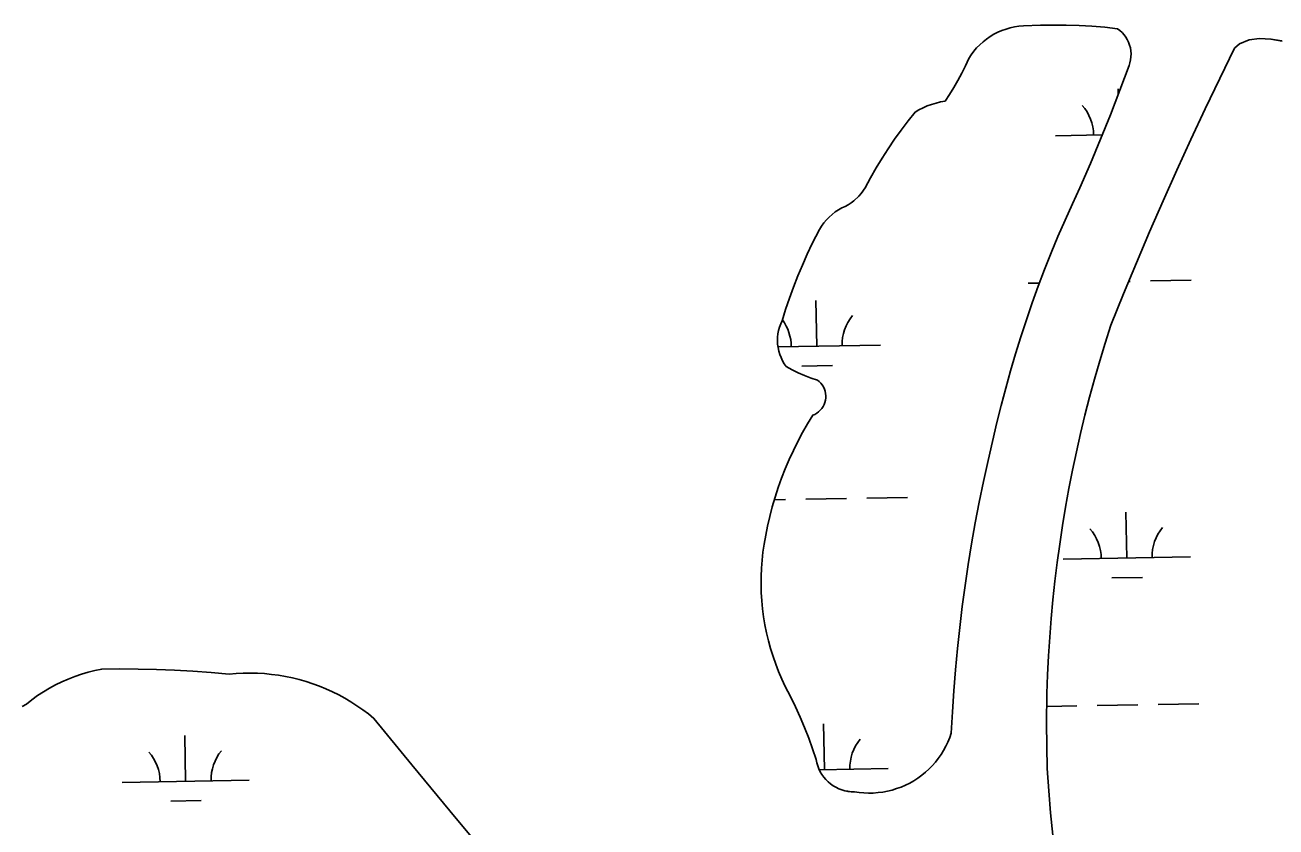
# Model space of a CAD drawing. Extents: x 3957609 to 3995875, y 234277 to 260273.
# Drawn here: x 3983571 to 3984554, y 253726 to 254356 of the extents above; entities that cross this region are included whole.
import ezdxf

# ---------------------------------------------------------------- set-up
doc = ezdxf.new("R2010")
doc.units = 0
doc.layers.add('V-TOPO-SHOR', color=7, linetype='Continuous')
doc.layers.add('V-WETL-SWMP', color=7, linetype='Continuous')

msp = doc.modelspace()

# ---------------------------------------------------------------- linework, layer by layer
at = {"layer": 'V-TOPO-SHOR'}
for points in [[(3984299.157, 253800.207), (3984300.028, 253816.818), (3984301.123, 253833.417), (3984302.446, 253849.998), (3984303.997, 253866.56), (3984305.774, 253883.1), (3984307.777, 253899.613), (3984310.005, 253916.097), (3984312.459, 253932.551), (3984315.138, 253948.968), (3984318.04, 253965.346), (3984321.165, 253981.684), (3984324.516, 253997.978), (3984328.087, 254014.223), (3984335.016, 254044.071), (3984338.358, 254057.671), (3984341.905, 254071.221), (3984345.659, 254084.713), (3984349.62, 254098.148), (3984353.781, 254111.522), (3984358.148, 254124.827), (3984362.715, 254138.07), (3984367.483, 254151.238), (3984372.449, 254164.333), (3984377.616, 254177.35), (3984382.98, 254190.29), (3984388.538, 254203.145), (3984394.293, 254215.912), (3984400.24, 254228.593), (3984408.432, 254247.599), (3984416.391, 254266.707), (3984424.11, 254285.909), (3984431.589, 254305.207), (3984438.833, 254324.595), (3984439.548, 254326.818), (3984440.051, 254329.099), (3984440.334, 254331.415), (3984440.397, 254333.75), (3984440.238, 254336.079), (3984439.859, 254338.383), (3984439.263, 254340.639), (3984438.456, 254342.829), (3984437.444, 254344.934), (3984436.238, 254346.933), (3984434.847, 254348.809), (3984433.285, 254350.542), (3984431.567, 254352.121), (3984429.705, 254353.53), (3984419.676, 254354.607), (3984409.622, 254355.432), (3984399.552, 254356.008), (3984389.472, 254356.329), (3984379.386, 254356.401), (3984369.301, 254356.219), (3984355.762, 254355.721), (3984352.311, 254355.434), (3984348.885, 254354.924), (3984345.499, 254354.193), (3984342.167, 254353.247), (3984338.907, 254352.086), (3984335.724, 254350.716), (3984332.64, 254349.141), (3984329.664, 254347.371), (3984326.807, 254345.411), (3984324.085, 254343.271), (3984321.507, 254340.961), (3984319.082, 254338.487), (3984316.823, 254335.861), (3984314.74, 254333.095), (3984312.842, 254330.199), (3984310.237, 254324.335), (3984307.429, 254318.564), (3984304.418, 254312.897), (3984301.211, 254307.339), (3984297.812, 254301.899), (3984294.224, 254296.581), (3984290.674, 254295.946), (3984287.168, 254295.108), (3984283.715, 254294.074), (3984280.326, 254292.845), (3984277.012, 254291.426), (3984273.784, 254289.82), (3984270.653, 254288.035), (3984265.156, 254281.03), (3984259.825, 254273.899), (3984254.666, 254266.643), (3984249.682, 254259.266), (3984244.873, 254251.773), (3984240.244, 254244.168), (3984235.798, 254236.454), (3984231.536, 254228.636)], [(3984521.717, 254338.204), (3984525.68, 254341.713), (3984533.205, 254344.715), (3984541.253, 254345.7), (3984550.285, 254345.331), (3984558.964, 254343.853)], [(3984374.003, 253807.844), (3984374.339, 253831.351), (3984374.843, 253846.074), (3984375.56, 253860.789), (3984376.49, 253875.49), (3984377.63, 253890.176), (3984378.984, 253904.846), (3984380.551, 253919.493), (3984382.328, 253934.116), (3984384.319, 253948.714), (3984386.519, 253963.279), (3984388.929, 253977.812), (3984391.551, 253992.307), (3984394.381, 254006.764), (3984397.42, 254021.178), (3984400.666, 254035.549), (3984404.121, 254049.869), (3984407.783, 254064.137), (3984411.652, 254078.35), (3984415.725, 254092.508), (3984420.001, 254106.604), (3984424.482, 254120.637), (3984434.415, 254145.191), (3984444.567, 254169.654), (3984454.94, 254194.023), (3984465.531, 254218.3), (3984476.336, 254242.481), (3984487.358, 254266.563), (3984498.598, 254290.545), (3984510.052, 254314.427), (3984521.717, 254338.204)], [(3984231.536, 254228.636), (3984228.432, 254224.139), (3984226.64, 254222.071), (3984222.63, 254218.355), (3984220.43, 254216.727), (3984218.12, 254215.265), (3984215.707, 254213.977), (3984213.207, 254212.867), (3984210.52, 254211.316), (3984207.945, 254209.582), (3984205.502, 254207.671), (3984203.196, 254205.594), (3984201.044, 254203.36), (3984199.053, 254200.98), (3984197.232, 254198.467), (3984195.594, 254195.834), (3984189.946, 254184.778), (3984185.946, 254176.369), (3984182.149, 254167.868), (3984178.555, 254159.279), (3984175.165, 254150.606), (3984171.985, 254141.856), (3984169.013, 254133.032), (3984166.252, 254124.139), (3984165.126, 254121.665), (3984164.198, 254119.111), (3984163.477, 254116.492), (3984162.967, 254113.821), (3984162.668, 254111.12), (3984162.586, 254108.404), (3984162.721, 254105.691), (3984163.07, 254102.996), (3984163.633, 254100.337), (3984164.405, 254097.73), (3984165.38, 254095.195), (3984166.553, 254092.743), (3984167.917, 254090.394), (3984169.466, 254088.16), (3984174.164, 254085.551), (3984178.985, 254083.173), (3984183.916, 254081.035), (3984188.946, 254079.143), (3984194.062, 254077.498), (3984195.463, 254076.368), (3984196.722, 254075.086), (3984197.83, 254073.666), (3984198.766, 254072.132), (3984199.524, 254070.5), (3984200.091, 254068.794), (3984200.458, 254067.035), (3984200.624, 254065.243), (3984200.583, 254063.445), (3984200.337, 254061.663), (3984199.893, 254059.92), (3984199.25, 254058.241), (3984198.42, 254056.643)], [(3984159.113, 253860.506), (3984157.214, 253866.597), (3984155.527, 253872.749), (3984154.05, 253878.957), (3984152.789, 253885.209), (3984151.74, 253891.505), (3984150.911, 253897.829), (3984150.296, 253904.18), (3984149.903, 253910.547), (3984149.727, 253916.925), (3984149.77, 253923.304), (3984150.03, 253929.68), (3984150.511, 253936.041), (3984151.21, 253942.381), (3984152.125, 253948.695), (3984154.8, 253962.706), (3984156.567, 253970.39), (3984158.558, 253978.016), (3984160.77, 253985.584), (3984163.201, 253993.082), (3984165.849, 254000.508), (3984168.714, 254007.852), (3984171.79, 254015.11), (3984175.077, 254022.276), (3984178.573, 254029.341), (3984182.272, 254036.303), (3984186.171, 254043.153), (3984190.269, 254049.889), (3984191.922, 254050.6), (3984193.482, 254051.495), (3984194.93, 254052.562), (3984196.247, 254053.786), (3984197.417, 254055.152), (3984198.42, 254056.643)], [(3984159.113, 253860.506), (3984161.218, 253854.483), (3984163.53, 253848.538), (3984166.043, 253842.674), (3984168.759, 253836.899), (3984172.845, 253828.959), (3984176.728, 253820.916), (3984180.408, 253812.78), (3984183.883, 253804.553), (3984187.15, 253796.24), (3984190.204, 253787.847), (3984193.046, 253779.381), (3984193.542, 253776.919), (3984194.242, 253774.509), (3984195.143, 253772.166), (3984196.237, 253769.905), (3984197.517, 253767.744), (3984198.971, 253765.698), (3984200.593, 253763.781), (3984202.371, 253762.008), (3984204.29, 253760.39), (3984206.338, 253758.936), (3984208.5, 253757.662), (3984210.763, 253756.57), (3984213.108, 253755.675), (3984215.521, 253754.977), (3984217.983, 253754.485), (3984220.477, 253754.203), (3984222.988, 253754.127)], [(3983569.125, 253821.005), (3983572.598, 253823.083), (3983576.928, 253826.45), (3983581.395, 253829.639), (3983585.988, 253832.637), (3983590.703, 253835.445), (3983595.528, 253838.052), (3983600.457, 253840.461), (3983605.481, 253842.664), (3983610.593, 253844.657), (3983615.783, 253846.437), (3983621.042, 253847.999), (3983626.358, 253849.345), (3983631.728, 253850.469), (3983646.052, 253850.582), (3983660.372, 253850.473), (3983674.691, 253850.146), (3983689.003, 253849.595), (3983703.304, 253848.825), (3983717.591, 253847.833), (3983731.861, 253846.623), (3983737.395, 253847.086), (3983742.939, 253847.348), (3983748.491, 253847.407), (3983754.041, 253847.268), (3983759.581, 253846.926), (3983765.104, 253846.383), (3983770.605, 253845.642), (3983776.077, 253844.7), (3983781.511, 253843.559), (3983786.897, 253842.224), (3983792.234, 253840.692), (3983797.512, 253838.968), (3983802.722, 253837.055), (3983807.86, 253834.953), (3983812.919, 253832.666), (3983817.892, 253830.198), (3983822.77, 253827.55), (3983827.55, 253824.728), (3983832.225, 253821.734), (3983836.788, 253818.571), (3983841.233, 253815.246), (3983845.554, 253811.762), (3983875.309, 253775.371), (3983905.22, 253739.107), (3983937.542, 253700.396)], [(3984378.923, 253720.159), (3984377.215, 253737.565), (3984375.726, 253754.991), (3984374.456, 253772.434), (3984374.003, 253807.844)], [(3984222.988, 253754.127), (3984226.685, 253753.58), (3984230.406, 253753.238), (3984234.139, 253753.101), (3984237.877, 253753.173), (3984241.602, 253753.449), (3984245.309, 253753.933), (3984248.981, 253754.619), (3984252.612, 253755.505), (3984256.186, 253756.595), (3984259.696, 253757.877), (3984263.131, 253759.352), (3984266.477, 253761.015), (3984269.727, 253762.862), (3984272.869, 253764.881), (3984275.896, 253767.075), (3984278.798, 253769.432), (3984281.563, 253771.945), (3984284.184, 253774.605), (3984286.656, 253777.409), (3984288.97, 253780.346), (3984291.117, 253783.403), (3984293.091, 253786.576), (3984294.889, 253789.852), (3984296.503, 253793.223), (3984297.926, 253796.678), (3984299.157, 253800.207)]]:
    msp.add_lwpolyline(points, dxfattribs=at)
at = {"layer": 'V-WETL-SWMP'}
for p, q in [((3984430.353, 254302.016), (3984430.274, 254306.34)), ((3984380.937, 254269.437), (3984417.757, 254270.107)), ((3984438.5, 254155.033), (3984439.618, 254155.053)), ((3984455.616, 254155.344), (3984487.61, 254155.926)), ((3984359.632, 254153.599), (3984368.438, 254153.759)), ((3984193.439, 254104.139), (3984192.785, 254140.133)), ((3984162.994, 254103.586), (3984243.431, 254105.048)), ((3984181.722, 254088.493), (3984205.718, 254088.929)), ((3984160.143, 253983.443), (3984168.783, 253983.6)), ((3984184.78, 253983.891), (3984216.775, 253984.473)), ((3984232.772, 253984.764), (3984264.767, 253985.345)), ((3984436.977, 253937.726), (3984436.322, 253973.72)), ((3984386.985, 253936.817), (3984486.969, 253938.635)), ((3984425.259, 253922.08), (3984449.256, 253922.516)), ((3984374.194, 253821.134), (3984397.674, 253821.56)), ((3984413.672, 253821.851), (3984445.666, 253822.433)), ((3984461.664, 253822.724), (3984493.659, 253823.306)), ((3984199.487, 253771.519), (3984198.833, 253807.513)), ((3983697.662, 253762.394), (3983697.008, 253798.388)), ((3984195.491, 253771.446), (3984249.479, 253772.428)), ((3983647.671, 253761.485), (3983747.654, 253763.303)), ((3984211.463, 253756.303), (3984211.766, 253756.309)), ((3983685.945, 253746.748), (3983709.941, 253747.184))]:
    msp.add_line(p, q, dxfattribs=at)
for points in [[(3984283.715, 254294.075), (3984287.168, 254295.109), (3984290.675, 254295.945), (3984294.223, 254296.58), (3984297.812, 254301.899), (3984301.212, 254307.34), (3984304.419, 254312.898), (3984307.429, 254318.565), (3984310.237, 254324.335), (3984312.841, 254330.199), (3984314.741, 254333.094), (3984316.824, 254335.861), (3984319.083, 254338.486), (3984321.506, 254340.96), (3984324.085, 254343.272), (3984326.808, 254345.412), (3984329.664, 254347.371), (3984332.64, 254349.141), (3984335.725, 254350.715), (3984338.906, 254352.085), (3984342.168, 254353.247), (3984345.499, 254354.194), (3984348.885, 254354.925), (3984352.31, 254355.434), (3984355.761, 254355.721), (3984369.301, 254356.218), (3984379.386, 254356.4), (3984389.472, 254356.33), (3984399.553, 254356.008), (3984409.623, 254355.433), (3984419.675, 254354.607), (3984429.704, 254353.53), (3984431.566, 254352.121), (3984433.285, 254350.542), (3984434.848, 254348.808), (3984436.238, 254346.932), (3984437.445, 254344.934), (3984438.456, 254342.829), (3984439.263, 254340.639), (3984439.859, 254338.382), (3984440.238, 254336.078), (3984440.397, 254333.749), (3984440.334, 254331.415), (3984440.051, 254329.098), (3984439.548, 254326.818), (3984438.832, 254324.596), (3984431.59, 254305.207), (3984424.109, 254285.909), (3984416.39, 254266.706), (3984408.433, 254247.599), (3984400.24, 254228.593), (3984394.292, 254215.913), (3984388.538, 254203.144), (3984382.979, 254190.289), (3984377.616, 254177.351), (3984372.449, 254164.333), (3984367.482, 254151.238), (3984362.714, 254138.069), (3984358.147, 254124.828), (3984353.782, 254111.521), (3984349.619, 254098.148), (3984345.66, 254084.713), (3984341.906, 254071.22), (3984338.358, 254057.671), (3984335.016, 254044.07), (3984328.087, 254014.224), (3984324.515, 253997.978), (3984321.166, 253981.684), (3984318.04, 253965.346), (3984315.137, 253948.967), (3984312.459, 253932.55), (3984310.005, 253916.097), (3984307.777, 253899.613), (3984305.774, 253883.099), (3984303.997, 253866.56), (3984302.447, 253849.998), (3984301.123, 253833.417), (3984300.027, 253816.819), (3984299.157, 253800.207), (3984297.926, 253796.679), (3984296.502, 253793.224), (3984294.889, 253789.852), (3984293.092, 253786.576), (3984291.117, 253783.403), (3984288.97, 253780.345), (3984286.657, 253777.409), (3984284.185, 253774.606), (3984281.562, 253771.944), (3984278.797, 253769.431), (3984275.896, 253767.075), (3984272.87, 253764.882), (3984269.727, 253762.861), (3984266.477, 253761.015), (3984263.131, 253759.352), (3984259.697, 253757.877), (3984256.187, 253756.594), (3984252.612, 253755.506), (3984248.982, 253754.618), (3984245.309, 253753.932), (3984241.603, 253753.449), (3984237.876, 253753.173)], [(3984375.56, 253860.788), (3984376.489, 253875.489), (3984377.631, 253890.176), (3984378.985, 253904.845), (3984380.551, 253919.493), (3984382.329, 253934.116), (3984384.319, 253948.713), (3984386.519, 253963.279), (3984388.93, 253977.811), (3984391.551, 253992.308), (3984394.381, 254006.764), (3984397.42, 254021.179), (3984400.667, 254035.548), (3984404.122, 254049.868), (3984407.784, 254064.137), (3984411.652, 254078.351), (3984415.725, 254092.508), (3984420.002, 254106.605), (3984424.483, 254120.638), (3984434.416, 254145.191), (3984444.568, 254169.653), (3984454.94, 254194.023), (3984465.53, 254218.3), (3984476.336, 254242.481), (3984487.359, 254266.563), (3984498.598, 254290.546), (3984510.051, 254314.427), (3984521.718, 254338.205), (3984525.68, 254341.712), (3984533.204, 254344.714), (3984541.254, 254345.7), (3984550.285, 254345.331), (3984558.965, 254343.852)], [(3984159.112, 253860.506), (3984157.214, 253866.597), (3984155.526, 253872.75), (3984154.05, 253878.956), (3984152.788, 253885.21), (3984151.741, 253891.504), (3984150.91, 253897.829), (3984150.297, 253904.18), (3984149.903, 253910.547), (3984149.727, 253916.925), (3984149.77, 253923.305), (3984150.031, 253929.679), (3984150.512, 253936.041), (3984151.21, 253942.382), (3984152.125, 253948.696), (3984154.8, 253962.706), (3984156.567, 253970.389), (3984158.557, 253978.016), (3984160.769, 253985.583), (3984163.201, 253993.082), (3984165.849, 254000.507), (3984168.714, 254007.852), (3984171.791, 254015.11), (3984175.078, 254022.275), (3984178.572, 254029.341), (3984182.271, 254036.303), (3984186.172, 254043.154), (3984190.27, 254049.888), (3984191.922, 254050.599), (3984193.482, 254051.494), (3984194.93, 254052.561), (3984196.247, 254053.786), (3984197.416, 254055.153), (3984198.421, 254056.644), (3984199.25, 254058.24), (3984199.892, 254059.92), (3984200.338, 254061.663), (3984200.583, 254063.444), (3984200.623, 254065.243), (3984200.458, 254067.034), (3984200.091, 254068.794), (3984199.524, 254070.501), (3984198.767, 254072.133), (3984197.83, 254073.667), (3984196.723, 254075.085), (3984195.462, 254076.368), (3984194.063, 254077.498), (3984188.946, 254079.143), (3984183.916, 254081.036), (3984178.985, 254083.174), (3984174.164, 254085.55), (3984169.465, 254088.16), (3984167.918, 254090.394), (3984166.553, 254092.744), (3984165.379, 254095.195), (3984164.404, 254097.731), (3984163.632, 254100.337), (3984163.07, 254102.996), (3984162.721, 254105.691), (3984162.587, 254108.405), (3984162.669, 254111.121), (3984162.967, 254113.822), (3984163.477, 254116.491), (3984164.198, 254119.112), (3984165.125, 254121.666), (3984166.252, 254124.139), (3984169.013, 254133.031), (3984171.985, 254141.856), (3984175.166, 254150.606), (3984178.555, 254159.279), (3984182.149, 254167.869), (3984185.946, 254176.37), (3984189.945, 254184.779), (3984195.593, 254195.833), (3984197.232, 254198.467), (3984199.052, 254200.981), (3984201.044, 254203.36), (3984203.197, 254205.594), (3984205.502, 254207.671), (3984207.946, 254209.582), (3984210.519, 254211.316), (3984213.207, 254212.866), (3984215.707, 254213.976), (3984218.119, 254215.266), (3984220.431, 254216.728), (3984222.629, 254218.356), (3984226.64, 254222.071), (3984228.431, 254224.138), (3984231.537, 254228.637), (3984235.799, 254236.454), (3984240.245, 254244.168), (3984244.873, 254251.773), (3984249.681, 254259.267), (3984254.666, 254266.644), (3984259.825, 254273.9), (3984265.156, 254281.031), (3984270.654, 254288.034), (3984273.785, 254289.821), (3984277.012, 254291.426), (3984280.326, 254292.846), (3984283.715, 254294.075)], [(3984237.876, 253753.173), (3984234.14, 253753.102), (3984230.405, 253753.238), (3984226.684, 253753.581), (3984222.987, 253754.128), (3984220.477, 253754.202), (3984217.983, 253754.486), (3984215.52, 253754.978), (3984213.108, 253755.675), (3984210.763, 253756.571), (3984208.501, 253757.661), (3984206.338, 253758.936), (3984204.29, 253760.389), (3984202.37, 253762.008), (3984200.594, 253763.782), (3984198.972, 253765.698), (3984197.516, 253767.744), (3984196.237, 253769.905), (3984195.143, 253772.165), (3984194.243, 253774.509), (3984193.542, 253776.92), (3984193.046, 253779.381), (3984190.204, 253787.847), (3984187.149, 253796.24), (3984183.883, 253804.552), (3984180.409, 253812.779), (3984176.728, 253820.917), (3984172.844, 253828.959), (3984168.758, 253836.9), (3984166.044, 253842.674), (3984163.53, 253848.538), (3984161.219, 253854.484), (3984159.112, 253860.506)], [(3984378.922, 253720.158), (3984377.214, 253737.564), (3984375.726, 253754.991), (3984374.457, 253772.434), (3984374.004, 253807.845), (3984374.34, 253831.351), (3984374.843, 253846.074), (3984375.56, 253860.788)], [(3983569.125, 253821.004), (3983572.598, 253823.083), (3983576.928, 253826.451), (3983581.394, 253829.638), (3983585.988, 253832.637), (3983590.702, 253835.444), (3983595.527, 253838.053), (3983600.457, 253840.461), (3983605.481, 253842.664), (3983610.593, 253844.656), (3983615.782, 253846.436), (3983621.041, 253848), (3983626.359, 253849.345), (3983631.729, 253850.469), (3983646.051, 253850.582), (3983660.372, 253850.474), (3983674.691, 253850.145), (3983689.002, 253849.595), (3983703.303, 253848.825), (3983717.591, 253847.833), (3983731.862, 253846.622), (3983737.394, 253847.085), (3983742.939, 253847.348), (3983748.49, 253847.408), (3983754.04, 253847.268), (3983759.58, 253846.926), (3983765.105, 253846.383), (3983770.606, 253845.641), (3983776.077, 253844.699), (3983781.51, 253843.559), (3983786.898, 253842.223), (3983792.234, 253840.692), (3983797.511, 253838.968), (3983802.722, 253837.055), (3983807.86, 253834.953), (3983812.919, 253832.666), (3983817.891, 253830.198), (3983822.77, 253827.55), (3983827.55, 253824.727), (3983832.225, 253821.733), (3983836.788, 253818.571), (3983841.233, 253815.246), (3983845.554, 253811.761), (3983875.309, 253775.37), (3983905.221, 253739.108), (3983937.541, 253700.395)]]:
    msp.add_lwpolyline(points, dxfattribs=at)
for centre, start, end in [((3984375.686, 254269.817), 0.269879, 41.813537), ((3984248.665, 254105.618), 140.269876, 181.813534), ((3984138.197, 254103.61), 0.269879, 36.773875), ((3984381.735, 253937.197), 0.269879, 41.813537), ((3984492.202, 253939.205), 140.269876, 181.813534), ((3984254.713, 253772.998), 140.269876, 181.813534), ((3983642.42, 253761.865), 0.269879, 41.813537), ((3983752.888, 253763.873), 140.269876, 181.813534)]:
    msp.add_arc(centre, 35.246, start, end, dxfattribs=at)

doc.saveas('drawing.dxf')
